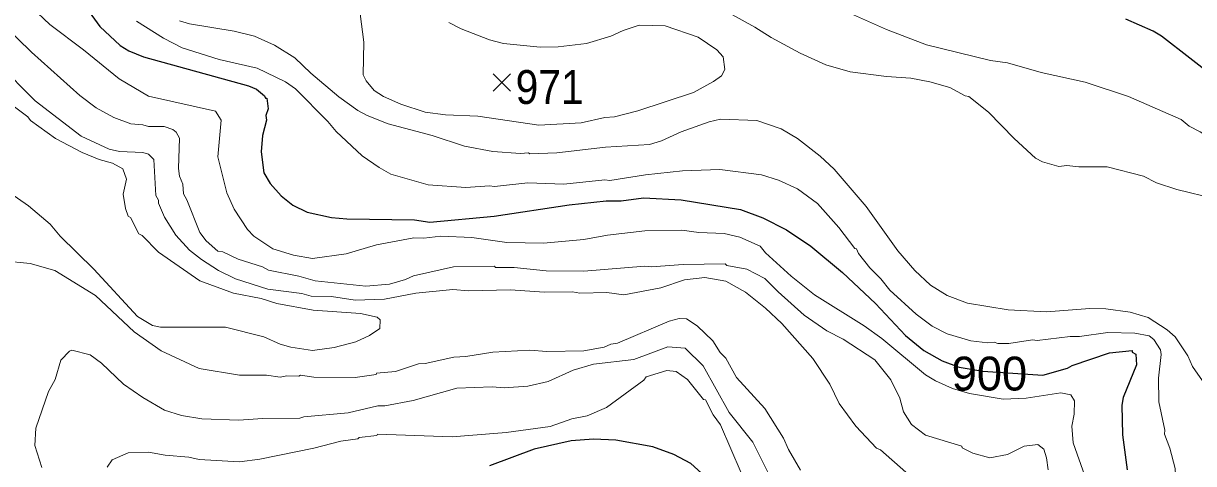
# Model space of a CAD drawing. Extents: x 265.7 to 292.1, y 7676.2 to 7704.2.
# Drawn here: x 282.881 to 285.646, y 7682.875 to 7683.915 of the extents above; entities that cross this region are included whole.
import ezdxf
from ezdxf.enums import TextEntityAlignment as Align

# ---------------------------------------------------------------- set-up
doc = ezdxf.new("R2010")
doc.units = 0
doc.header["$LTSCALE"] = 0.032
for name, color, linetype, lineweight in [('1', 7, 'Continuous', 25), ('2', 7, 'Continuous', 13), ('21', 7, 'Continuous', 25)]:
    doc.layers.add(name, color=color, linetype=linetype, lineweight=lineweight)
doc.layers.add('61', color=7, linetype='Continuous')

msp = doc.modelspace()

# ---------------------------------------------------------------- linework, layer by layer
at = {"layer": '1'}
for points in [[(282.9628, 7684.0442), (283.061, 7683.9077), (283.1088, 7683.863), (283.1296, 7683.8503), (283.1647, 7683.8359)], [(286.2887, 7683.9325), (286.276, 7683.9149), (286.2329, 7683.8327), (286.2129, 7683.8303), (286.1922, 7683.8343), (286.1507, 7683.8527), (286.1124, 7683.859), (286.0549, 7683.8431), (286.0166, 7683.8247), (285.9608, 7683.788), (285.9225, 7683.7585), (285.8937, 7683.7282), (285.869, 7683.6867), (285.8538, 7683.6683), (285.8331, 7683.6659), (285.8147, 7683.6755), (285.7748, 7683.7106), (285.7038, 7683.7809), (285.5705, 7683.8846), (285.5506, 7683.8966), (285.486, 7683.9253)], [(283.1647, 7683.8359), (283.4121, 7683.7673), (283.4312, 7683.7593), (283.4504, 7683.7441), (283.4528, 7683.7386), (283.456, 7683.7386), (283.4591, 7683.713)], [(283.4591, 7683.713), (283.4536, 7683.6971), (283.4552, 7683.6867), (283.4456, 7683.65), (283.4424, 7683.6117), (283.4488, 7683.5622), (283.4639, 7683.5367), (283.4895, 7683.5072), (283.5174, 7683.4856), (283.5509, 7683.4688), (283.6084, 7683.4561), (283.6451, 7683.4529), (283.8047, 7683.4505), (283.8414, 7683.4457), (283.993, 7683.4593), (284.1701, 7683.4864), (284.2579, 7683.496), (284.293, 7683.496), (284.3457, 7683.5032), (284.4351, 7683.4984), (284.5755, 7683.4752), (284.6282, 7683.4553), (284.684, 7683.4274), (284.7415, 7683.389), (284.8165, 7683.3268), (284.8939, 7683.2534), (284.9649, 7683.1776), (285.0088, 7683.1425), (285.0519, 7683.1177), (285.0916, 7683.1026), (285.1482, 7683.0931), (285.2895, 7683.0837), (285.3479, 7683.1002), (285.3591, 7683.1066), (285.4469, 7683.1369), (285.5011, 7683.1425), (285.5011, 7683.1385), (285.5091, 7683.1337), (285.5107, 7683.1082), (285.4796, 7683.0308), (285.4764, 7683.0132), (285.478, 7682.943), (285.4892, 7682.86)], [(284.5085, 7682.8297), (284.4582, 7682.8752), (284.4175, 7682.8967), (284.368, 7682.9143), (284.2803, 7682.9302), (284.2276, 7682.9326), (284.1749, 7682.9286), (284.0872, 7682.9087), (283.9818, 7682.8696)]]:
    msp.add_lwpolyline(points, dxfattribs=at)
at = {"layer": '2'}
for points in [[(285.6966, 7683.5008), (285.6065, 7683.5223), (285.5586, 7683.5383), (285.5275, 7683.5542), (285.4421, 7683.5758), (285.3751, 7683.5758), (285.3463, 7683.579), (285.3272, 7683.5766), (285.2889, 7683.5877), (285.2721, 7683.5965), (285.2218, 7683.6428), (285.1612, 7683.7051), (285.1149, 7683.7426), (285.1061, 7683.7441), (285.0702, 7683.7633), (285.0224, 7683.7769), (284.9777, 7683.7856), (284.9202, 7683.7896), (284.834, 7683.8008), (284.7766, 7683.8168), (284.7159, 7683.8447), (284.6473, 7683.8814), (284.609, 7683.9061), (284.4734, 7683.9819)], [(282.8998, 7683.9532), (282.9429, 7683.9125), (283.0227, 7683.8527), (283.1072, 7683.784), (283.1759, 7683.7434), (283.3347, 7683.7074), (283.3482, 7683.6867), (283.3403, 7683.5997), (283.361, 7683.5143), (283.3786, 7683.476), (283.4105, 7683.4282), (283.4248, 7683.4122), (283.4703, 7683.3827), (283.519, 7683.3675), (283.5637, 7683.3595), (283.6435, 7683.3707), (283.7153, 7683.3914), (283.8031, 7683.4082), (283.827, 7683.4074), (283.8669, 7683.4122), (283.9403, 7683.409), (284.0233, 7683.397), (284.1095, 7683.3954), (284.2053, 7683.4042), (284.2611, 7683.4146), (284.3489, 7683.425), (284.4367, 7683.4266), (284.4766, 7683.421), (284.5364, 7683.4186), (284.5739, 7683.4098), (284.6218, 7683.3883), (284.6345, 7683.3731), (284.6952, 7683.318), (284.7503, 7683.2733), (284.8676, 7683.2007), (284.9091, 7683.1704), (285.0128, 7683.085), (285.0359, 7683.0707)], [(283.1479, 7683.9205), (283.2118, 7683.8798), (283.2557, 7683.8575), (283.3435, 7683.8295), (283.4328, 7683.8088), (283.4999, 7683.7769), (283.5238, 7683.7601), (283.5996, 7683.6835), (283.6195, 7683.6596), (283.681, 7683.6021), (283.7209, 7683.5742), (283.7488, 7683.559), (283.8374, 7683.5335), (283.926, 7683.5271), (283.9818, 7683.5311), (283.9938, 7683.5295), (284.0728, 7683.5383), (284.1574, 7683.5351), (284.2547, 7683.5455), (284.2667, 7683.5439), (284.3505, 7683.5574), (284.4383, 7683.567), (284.526, 7683.5694), (284.625, 7683.5574), (284.6649, 7683.5447), (284.7096, 7683.5239), (284.7574, 7683.4896), (284.8077, 7683.4329), (284.8452, 7683.3835), (284.8492, 7683.3827), (284.854, 7683.3715), (284.8811, 7683.3372), (284.9067, 7683.3117), (284.9282, 7683.2845), (284.9904, 7683.2279), (285.0279, 7683.1999), (285.0639, 7683.1816), (285.1197, 7683.1648), (285.1596, 7683.16), (285.1748, 7683.1616), (285.1836, 7683.1584), (285.2091, 7683.1584), (285.2649, 7683.1672), (285.2761, 7683.1656), (285.3543, 7683.1752)], [(283.2493, 7683.9213), (283.2732, 7683.9141), (283.3786, 7683.8966), (283.4264, 7683.8846), (283.4743, 7683.8638), (283.5222, 7683.8335), (283.5597, 7683.7976)], [(283.8861, 7683.9173), (283.9148, 7683.9021), (283.9818, 7683.8758), (284.0153, 7683.8678), (284.1015, 7683.8591), (284.1446, 7683.8599), (284.2116, 7683.8678), (284.2691, 7683.8846), (284.2978, 7683.8982), (284.3361, 7683.9109), (284.3968, 7683.9093), (284.475, 7683.8822), (284.5196, 7683.8527), (284.534, 7683.8359), (284.538, 7683.8064), (284.53, 7683.7912), (284.5117, 7683.7777), (284.4638, 7683.7513), (284.3329, 7683.7082), (284.2771, 7683.6939), (284.2547, 7683.6923), (284.1989, 7683.6803), (284.0983, 7683.6747), (283.9547, 7683.6955), (283.8781, 7683.6987), (283.8302, 7683.705), (283.7728, 7683.7242), (283.7313, 7683.7426), (283.7097, 7683.7561), (283.6906, 7683.7793), (283.6834, 7683.7936), (283.685, 7683.8702), (283.6762, 7683.9373)], [(285.7453, 7683.6037), (285.6615, 7683.6588), (285.6352, 7683.6723), (285.6168, 7683.6875), (285.4924, 7683.7426), (285.3894, 7683.7761), (285.2857, 7683.7992), (285.2059, 7683.8216), (285.166, 7683.8271), (285.0144, 7683.8646), (284.9202, 7683.9005), (284.8277, 7683.9412)], [(282.8327, 7683.9125), (282.8998, 7683.8471), (283.0139, 7683.7449), (283.0522, 7683.7154), (283.0945, 7683.6923), (283.1344, 7683.6779), (283.1631, 7683.6755), (283.1759, 7683.6715), (283.2134, 7683.6715), (283.2333, 7683.6644), (283.2413, 7683.658), (283.2493, 7683.6436), (283.2469, 7683.5718), (283.2493, 7683.5542), (283.2573, 7683.5351), (283.2589, 7683.5119), (283.2668, 7683.4984), (283.2972, 7683.421), (283.3123, 7683.401), (283.3403, 7683.3771), (283.3522, 7683.3755), (283.3881, 7683.3579), (283.4456, 7683.3396), (283.46, 7683.3316), (283.5318, 7683.318), (283.5701, 7683.3069), (283.6898, 7683.2941), (283.7456, 7683.2989), (283.7839, 7683.3101), (283.8023, 7683.3188), (283.8972, 7683.3396), (283.9938, 7683.3412), (283.9962, 7683.338), (284.0401, 7683.338), (284.1159, 7683.33), (284.2053, 7683.3292), (284.3489, 7683.3412), (284.3648, 7683.3396), (284.4399, 7683.3452), (284.5388, 7683.3468), (284.5428, 7683.3428), (284.5899, 7683.334), (284.633, 7683.3125), (284.6641, 7683.2805), (284.7255, 7683.2255)], [(282.82, 7683.82), (282.9086, 7683.7322), (283.0171, 7683.6484), (283.0833, 7683.6181), (283.1073, 7683.6125), (283.1631, 7683.6101), (283.1759, 7683.6061), (283.1886, 7683.5933), (283.1934, 7683.508), (283.1998, 7683.4976), (283.1998, 7683.4904), (283.2142, 7683.4569), (283.2405, 7683.4146), (283.2732, 7683.3795), (283.3012, 7683.3571), (283.3419, 7683.3308), (283.3818, 7683.3117), (283.4584, 7683.2869), (283.5389, 7683.2765), (283.5605, 7683.2702)], [(283.5597, 7683.7976), (283.6259, 7683.7418), (283.6706, 7683.709), (283.693, 7683.6971), (283.7424, 7683.6779), (283.8462, 7683.65), (283.9228, 7683.6245), (283.9898, 7683.6125), (284.0552, 7683.6077), (284.0744, 7683.6093), (284.0776, 7683.6069), (284.1414, 7683.6093), (284.2563, 7683.6229), (284.3601, 7683.6292), (284.3888, 7683.6372), (284.4351, 7683.6588), (284.5013, 7683.6827), (284.5276, 7683.6883), (284.6138, 7683.6859), (284.6713, 7683.6659), (284.7096, 7683.6428), (284.7638, 7683.6013), (284.7965, 7683.5702), (284.8723, 7683.4824), (284.9473, 7683.3779), (284.9872, 7683.3308), (285.024, 7683.2965), (285.0639, 7683.2718), (285.1117, 7683.2542), (285.2075, 7683.2382), (285.2985, 7683.2335), (285.4006, 7683.2414), (285.4389, 7683.2406), (285.4964, 7683.2327), (285.5386, 7683.2199), (285.5833, 7683.1912), (285.6025, 7683.1744), (285.632, 7683.1297), (285.6432, 7683.1042), (285.6727, 7683.0627)], [(282.8168, 7683.7497), (282.891, 7683.6939), (282.8974, 7683.6859), (282.9564, 7683.6428), (283.0195, 7683.6101), (283.0594, 7683.5933), (283.0913, 7683.5846), (283.1152, 7683.571), (283.124, 7683.547), (283.116, 7683.5112), (283.1216, 7683.4776), (283.128, 7683.4593), (283.1336, 7683.4561), (283.1535, 7683.4178), (283.1615, 7683.4138), (283.1998, 7683.3747), (283.2972, 7683.3069), (283.377, 7683.2773), (283.4424, 7683.2646), (283.4791, 7683.2534), (283.5653, 7683.2374), (283.677, 7683.2295), (283.7169, 7683.2207), (283.7233, 7683.2143), (283.7225, 7683.1944), (283.6985, 7683.1776), (283.6658, 7683.1624), (283.6148, 7683.1489), (283.5637, 7683.1425), (283.5126, 7683.1497), (283.4871, 7683.1568), (283.4488, 7683.1744), (283.3578, 7683.1975), (283.2046, 7683.1975), (283.1855, 7683.2015), (283.1503, 7683.2223), (283.0466, 7683.334), (282.9676, 7683.4122), (282.9437, 7683.4409), (282.8926, 7683.484), (282.8487, 7683.5143)], [(284.7167, 7682.8592), (284.6888, 7682.9079), (284.6768, 7682.935), (284.633, 7683.0052), (284.5659, 7683.0787), (284.5404, 7683.1241), (284.5268, 7683.1377), (284.5101, 7683.1648), (284.4726, 7683.2007), (284.4478, 7683.2167), (284.4303, 7683.2175), (284.4063, 7683.2111), (284.2842, 7683.1592), (284.2691, 7683.1568), (284.2531, 7683.1497), (284.2053, 7683.1417), (284.1175, 7683.1401), (284.0776, 7683.1433), (283.9898, 7683.1385), (283.926, 7683.1281), (283.898, 7683.1265), (283.8302, 7683.1114), (283.8143, 7683.1106), (283.76, 7683.0922), (283.7153, 7683.0882), (283.7145, 7683.0858), (283.6642, 7683.0786), (283.5669, 7683.0794), (283.535, 7683.0842), (283.5318, 7683.0818), (283.503, 7683.0826), (283.4871, 7683.0794), (283.4552, 7683.0842), (283.3913, 7683.0842), (283.2956, 7683.0994), (283.2062, 7683.1417), (283.1424, 7683.1864), (283.0506, 7683.2718), (282.9548, 7683.3308), (282.8966, 7683.3476), (282.8328, 7683.3539)], [(283.9323, 7683.2829), (284.0313, 7683.2853), (284.1111, 7683.2797), (284.1781, 7683.2805), (284.1957, 7683.2773), (284.2595, 7683.2789), (284.2994, 7683.2733), (284.3872, 7683.2901), (284.443, 7683.3093), (284.4909, 7683.3148), (284.5404, 7683.3061), (284.5867, 7683.2797), (284.6346, 7683.2422), (284.6729, 7683.2063), (284.7463, 7683.1233), (284.7862, 7683.0627), (284.8085, 7683.0172), (284.8476, 7682.9637), (284.8963, 7682.9111), (284.9059, 7682.9071), (285.0256, 7682.8018)], [(283.5605, 7683.2702), (283.6084, 7683.2694), (283.6642, 7683.2614), (283.7337, 7683.2638), (283.8079, 7683.2773), (283.8956, 7683.2861), (283.9323, 7683.2829)], [(284.7255, 7683.2255), (284.779, 7683.1888), (284.8181, 7683.1688), (284.8923, 7683.1201), (284.9306, 7683.0731), (284.9521, 7683.0292), (284.9601, 7682.9973)], [(285.3543, 7683.1752), (285.3767, 7683.1752), (285.4437, 7683.1848), (285.5075, 7683.1832), (285.541, 7683.1768), (285.5522, 7683.168), (285.5674, 7683.1441)], [(284.6481, 7682.8377), (284.6042, 7682.9254), (284.5484, 7682.9957), (284.4869, 7683.1058), (284.4446, 7683.1473), (284.4031, 7683.1505), (284.3233, 7683.1209), (284.2276, 7683.1098), (284.1797, 7683.0954), (284.1207, 7683.0691), (284.0728, 7683.0579), (284.0169, 7683.0539), (283.9882, 7683.0563), (283.9052, 7683.0531), (283.8015, 7683.0244), (283.7345, 7683.0116), (283.7185, 7683.0116), (283.6483, 7682.9949), (283.5429, 7682.9853), (283.5334, 7682.9821), (283.4456, 7682.9813), (283.3897, 7682.9773), (283.302, 7682.9805), (283.2541, 7682.9885), (283.2142, 7683.0012), (283.1631, 7683.0308), (283.1168, 7683.0627), (283.065, 7683.1122), (283.0386, 7683.1321), (282.9947, 7683.1433), (282.9892, 7683.1409), (282.9692, 7683.1193), (282.9556, 7683.0739), (282.9397, 7683.0451), (282.9102, 7682.959), (282.9078, 7682.9175), (282.9237, 7682.8656)], [(285.5674, 7683.1441), (285.569, 7683.1329), (285.5634, 7683.0771), (285.5642, 7683.0212), (285.5777, 7682.9542), (285.5769, 7682.9446), (285.5897, 7682.9111), (285.6025, 7682.8632), (285.6057, 7682.8058), (285.5969, 7682.7291), (285.5977, 7682.6765), (285.6009, 7682.6541), (285.6081, 7682.6406), (285.612, 7682.623), (285.6336, 7682.5871), (285.6735, 7682.5432)], [(284.5771, 7682.8528), (284.5276, 7682.9669), (284.5109, 7682.9901), (284.4925, 7683.0252), (284.4877, 7683.026), (284.4502, 7683.0739), (284.4231, 7683.0922), (284.4015, 7683.0946), (284.3521, 7683.0802), (284.3465, 7683.0723), (284.2587, 7683.0076), (284.2132, 7682.9877), (284.1765, 7682.9805), (284.1255, 7682.9629), (284.0217, 7682.9486), (283.894, 7682.9382), (283.7177, 7682.9446), (283.7161, 7682.9414), (283.6738, 7682.9366), (283.6706, 7682.9334), (283.6307, 7682.9278), (283.5669, 7682.9111), (283.4392, 7682.8855), (283.3913, 7682.8792), (283.2956, 7682.8847), (283.2716, 7682.8903), (283.2158, 7682.8951), (283.1759, 7682.9023), (283.128, 7682.9007), (283.0905, 7682.8839), (283.0785, 7682.8664)], [(285.0359, 7683.0707), (285.0766, 7683.0523), (285.1165, 7683.0403), (285.1963, 7683.0268), (285.2506, 7683.0292), (285.332, 7683.0419), (285.3559, 7683.0371)], [(285.3559, 7683.0371), (285.3647, 7683.0236), (285.3639, 7682.9917), (285.3583, 7682.9637), (285.3615, 7682.9239), (285.3886, 7682.8457)], [(284.9601, 7682.9973), (284.9793, 7682.9677), (285.0128, 7682.9422), (285.0982, 7682.9159), (285.099, 7682.9119), (285.1245, 7682.8999), (285.1644, 7682.8887), (285.2059, 7682.8967), (285.2458, 7682.9159), (285.2777, 7682.9199), (285.2921, 7682.9087), (285.2985, 7682.8887), (285.3024, 7682.86)]]:
    msp.add_lwpolyline(points, dxfattribs=at)
at = {"layer": '21'}
for p, q in [((283.9906, 7683.7961), (284.0318, 7683.7549)), ((284.0318, 7683.7961), (283.9906, 7683.7549))]:
    msp.add_line(p, q, dxfattribs=at)

# ---------------------------------------------------------------- texts
at = {"layer": '61', "width": 0.9}
msp.add_text('971', height=0.08, dxfattribs=at).set_placement((284.1241, 7683.7246), align=Align.CENTER)
at = {"layer": '61'}
msp.add_text('900', height=0.08, dxfattribs=at).set_placement((285.1635, 7683.0476), align=Align.CENTER)

doc.saveas('drawing.dxf')
